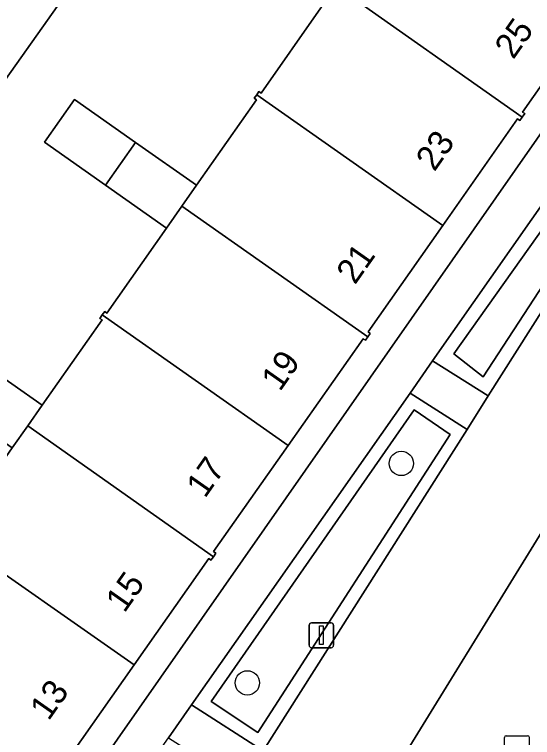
# Model space of a CAD drawing. Extents: x 160102 to 160934, y 382045 to 382923.
# Drawn here: x 160619.77 to 160640.6, y 382556.14 to 382585.21 of the extents above; entities that cross this region are included whole.
import ezdxf

# ---------------------------------------------------------------- set-up
doc = ezdxf.new("R2010")
doc.units = 0
for name, color, linetype in [('IMGEO_Boom', 7, 'Continuous'), ('IMGEO_Erf', 7, 'Continuous'), ('IMGEO_Groenvoorziening', 7, 'Continuous'), ('IMGEO_Haag', 7, 'Continuous'), ('IMGEO_Kolk', 7, 'Continuous'), ('IMGEO_Lichtmast', 7, 'Continuous'), ('IMGEO_Pand', 7, 'Continuous'), ('IMGEO_Pand_nummerreeks', 7, 'Continuous'), ('IMGEO_Parkeervlak_open', 7, 'Continuous'), ('IMGEO_Rijbaan_lokaal_open', 7, 'Continuous'), ('IMGEO_Voetpad_open', 7, 'Continuous')]:
    doc.layers.add(name, color=color, linetype=linetype)

msp = doc.modelspace()

# ---------------------------------------------------------------- linework, layer by layer
at = {"layer": 'IMGEO_Boom'}
for centre in [(160635.322, 382567.16), (160629.129, 382558.337)]:
    msp.add_circle(centre, 0.489, dxfattribs=at)
at = {"layer": 'IMGEO_Erf'}
for points in [[(160625.392, 382591.063), (160615.956, 382577.738), (160614.197, 382575.307), (160612.42, 382572.851), (160610.643, 382570.395), (160608.896, 382567.979), (160609.184, 382567.776), (160601.851, 382557.181), (160601.576, 382553.34), (160601.925, 382553.315), (160601.217, 382543.414), (160600.788, 382537.415), (160597.958, 382537.57)], [(160597.213, 382513.675), (160600.569, 382511.579), (160600.937, 382517.084), (160612.115, 382516.132), (160614.729, 382520.276), (160621.393, 382552.466), (160644.153, 382585.048), (160643.411, 382585.751)], [(160623.292, 382572.931), (160623.202, 382572.994), (160623.3, 382573.133), (160623.397, 382573.272), (160623.487, 382573.209), (160625.885, 382576.627), (160623.429, 382578.35), (160620.973, 382580.073), (160622.179, 382581.793), (160624.635, 382580.071), (160627.091, 382578.348), (160629.498, 382581.779), (160629.408, 382581.842), (160629.508, 382581.985), (160629.6, 382582.116), (160629.69, 382582.053), (160632.091, 382585.475)], [(160643.099, 382585.431), (160640.19, 382581.289), (160640.28, 382581.226), (160640.182, 382581.087), (160640.084, 382580.948), (160639.994, 382581.011), (160636.989, 382576.732), (160633.984, 382572.453), (160634.074, 382572.39), (160633.976, 382572.25), (160633.878, 382572.111), (160633.788, 382572.175), (160630.777, 382567.888), (160627.777, 382563.616), (160627.866, 382563.551), (160627.768, 382563.412), (160627.67, 382563.273), (160627.581, 382563.337), (160624.582, 382559.067), (160621.577, 382554.788)], [(160621.404, 382554.366), (160613.839, 382559.646), (160614.089, 382560.002), (160614.179, 382559.939), (160617.093, 382564.093), (160617.003, 382564.156), (160617.101, 382564.296), (160617.198, 382564.435), (160617.288, 382564.372), (160619.682, 382567.784), (160617.226, 382569.507), (160614.77, 382571.23), (160615.975, 382572.949), (160618.432, 382571.226), (160620.888, 382569.503), (160623.292, 382572.931)]]:
    msp.add_lwpolyline(points, dxfattribs=at)
at = {"layer": 'IMGEO_Groenvoorziening'}
msp.add_lwpolyline([(160645.382, 382583.845), (160636.58, 382571.281), (160638.818, 382569.876), (160645.62, 382580.599), (160649.431, 382578.162)], dxfattribs=at)
for points in [[(160649.473, 382578.859), (160645.526, 382581.25), (160638.612, 382570.644), (160637.435, 382571.568), (160645.511, 382582.946)], [(160649.473, 382578.859), (160645.511, 382582.946), (160637.435, 382571.568), (160638.612, 382570.644), (160645.526, 382581.25)], [(160637.965, 382568.531), (160635.673, 382569.986), (160626.893, 382557.454), (160629.762, 382555.6)], [(160627.675, 382557.594), (160635.842, 382569.314), (160637.278, 382568.319), (160629.555, 382556.336)], [(160627.675, 382557.594), (160629.555, 382556.336), (160637.278, 382568.319), (160635.842, 382569.314)]]:
    msp.add_lwpolyline(points, close=True, dxfattribs=at)
at = {"layer": 'IMGEO_Haag'}
msp.add_lwpolyline([(160650.067, 382579.264), (160645.382, 382583.845), (160636.58, 382571.281), (160638.818, 382569.876), (160645.62, 382580.599), (160649.431, 382578.162)], dxfattribs=at)
for points in [[(160649.473, 382578.859), (160645.526, 382581.25), (160638.612, 382570.644), (160637.435, 382571.568), (160645.511, 382582.946)], [(160637.965, 382568.531), (160635.673, 382569.986), (160626.893, 382557.454), (160629.762, 382555.6)], [(160627.675, 382557.594), (160635.842, 382569.314), (160637.278, 382568.319), (160629.555, 382556.336)]]:
    msp.add_lwpolyline(points, close=True, dxfattribs=at)
at = {"layer": 'IMGEO_Kolk'}
for p, q in [((160639.465, 382555.287), (160639.465, 382556.139)), ((160639.54, 382556.213), (160640.392, 382556.213)), ((160640.466, 382556.139), (160640.466, 382555.287))]:
    msp.add_line(p, q, dxfattribs=at)
for points in [[(160639.465, 382555.287), (160639.465, 382556.139)], [(160639.54, 382556.213), (160640.392, 382556.213)], [(160640.466, 382556.139), (160640.466, 382555.287)]]:
    msp.add_lwpolyline(points, dxfattribs=at)
for centre, start, end in [((160639.542, 382556.137), 91.552, 178.448), ((160639.542, 382556.137), 91.552, 178.448), ((160640.39, 382556.137), 1.552, 88.448), ((160640.39, 382556.137), 1.552, 88.448)]:
    msp.add_arc(centre, 0.0765, start, end, dxfattribs=at)
at = {"layer": 'IMGEO_Lichtmast'}
for p, q in [((160631.61, 382559.852), (160631.61, 382560.652)), ((160631.61, 382560.652), (160631.61, 382559.852)), ((160631.71, 382560.752), (160632.5, 382560.752)), ((160632.5, 382560.752), (160631.71, 382560.752)), ((160632.6, 382560.652), (160632.6, 382559.852)), ((160632.6, 382559.852), (160632.6, 382560.652)), ((160632.5, 382559.752), (160631.71, 382559.752)), ((160631.71, 382559.752), (160632.5, 382559.752))]:
    msp.add_line(p, q, dxfattribs=at)
msp.add_lwpolyline([(160632.03, 382560.627), (160632.18, 382560.627), (160632.18, 382559.877), (160632.03, 382559.877), (160632.03, 382560.627)], dxfattribs=at)
for centre, start, end in [((160631.71, 382560.652), 90, 180), ((160631.71, 382560.652), 90, 180), ((160632.5, 382560.652), 0, 90), ((160632.5, 382560.652), 360, 90), ((160631.71, 382559.852), 180, 270), ((160631.71, 382559.852), 180, 270), ((160632.5, 382559.852), 270, 0), ((160632.5, 382559.852), 270, 0)]:
    msp.add_arc(centre, 0.1, start, end, dxfattribs=at)
at = {"layer": 'IMGEO_Pand'}
for points in [[(160635.872, 382591.043), (160635.865, 382591.048), (160635.609, 382590.684), (160635.7, 382590.62), (160633.296, 382587.194), (160632.709, 382586.356), (160640.182, 382581.087), (160640.28, 382581.226), (160640.19, 382581.289), (160643.099, 382585.431), (160643.165, 382585.386), (160643.411, 382585.751)], [(160632.709, 382586.356), (160632.091, 382585.475), (160629.69, 382582.053), (160629.6, 382582.116), (160629.508, 382581.985), (160636.989, 382576.732), (160639.994, 382581.011), (160640.084, 382580.948), (160640.182, 382581.087)], [(160629.508, 382581.985), (160629.408, 382581.842), (160629.498, 382581.779), (160627.091, 382578.348), (160626.499, 382577.503), (160633.976, 382572.25), (160634.074, 382572.39), (160633.984, 382572.453), (160636.989, 382576.732)], [(160622.179, 382581.793), (160620.973, 382580.073), (160623.429, 382578.35), (160624.635, 382580.071)], [(160624.635, 382580.071), (160623.429, 382578.35), (160625.885, 382576.627), (160626.499, 382577.503), (160627.091, 382578.348)], [(160626.499, 382577.503), (160625.885, 382576.627), (160623.487, 382573.209), (160623.397, 382573.272), (160623.3, 382573.133), (160630.777, 382567.888), (160633.788, 382572.175), (160633.878, 382572.111), (160633.976, 382572.25)], [(160623.3, 382573.133), (160623.202, 382572.994), (160623.292, 382572.931), (160620.888, 382569.503), (160620.306, 382568.673), (160627.768, 382563.412), (160627.866, 382563.551), (160627.777, 382563.616), (160630.777, 382567.888)], [(160618.432, 382571.226), (160617.226, 382569.507), (160619.682, 382567.784), (160620.306, 382568.673), (160620.888, 382569.503)], [(160620.306, 382568.673), (160619.682, 382567.784), (160617.288, 382564.372), (160617.198, 382564.435), (160617.101, 382564.296), (160624.582, 382559.067), (160627.581, 382563.337), (160627.67, 382563.273), (160627.768, 382563.412)], [(160617.101, 382564.296), (160617.003, 382564.156), (160617.093, 382564.093), (160614.179, 382559.939), (160614.089, 382560.002), (160613.839, 382559.646), (160621.404, 382554.366), (160621.666, 382554.723), (160621.577, 382554.788), (160624.582, 382559.067)]]:
    msp.add_lwpolyline(points, close=True, dxfattribs=at)
at = {"layer": 'IMGEO_Parkeervlak_open'}
msp.add_lwpolyline([(160649.431, 382578.162), (160645.62, 382580.599), (160638.818, 382569.876), (160637.965, 382568.531), (160629.762, 382555.6), (160628.908, 382554.254), (160627.606, 382552.201), (160622.069, 382543.456), (160626.381, 382540.718)], close=True, dxfattribs=at)
at = {"layer": 'IMGEO_Rijbaan_lokaal_open'}
for points in [[(160598.31, 382543.573), (160601.217, 382543.414), (160601.925, 382553.315), (160601.576, 382553.34), (160601.851, 382557.181), (160609.184, 382567.776), (160608.896, 382567.979), (160603.998, 382571.441), (160605.768, 382573.902), (160607.538, 382576.362), (160609.309, 382578.823), (160611.079, 382581.284), (160615.956, 382577.738), (160625.392, 382591.063)], [(160649.431, 382578.162), (160626.381, 382540.718)]]:
    msp.add_lwpolyline(points, dxfattribs=at)
at = {"layer": 'IMGEO_Voetpad_open'}
for points in [[(160645.382, 382583.845), (160644.153, 382585.048), (160621.393, 382552.466), (160614.729, 382520.276), (160618.512, 382526.228)], [(160617.762, 382526.775), (160622.951, 382551.827), (160625.965, 382556.13), (160626.893, 382557.454), (160635.673, 382569.986), (160636.58, 382571.281), (160645.382, 382583.845)]]:
    msp.add_lwpolyline(points, dxfattribs=at)
for points in [[(160636.58, 382571.281), (160635.673, 382569.986), (160637.965, 382568.531), (160638.818, 382569.876)], [(160626.893, 382557.454), (160625.965, 382556.13), (160628.908, 382554.254), (160629.762, 382555.6)]]:
    msp.add_lwpolyline(points, close=True, dxfattribs=at)

# ---------------------------------------------------------------- texts
at = {"layer": 'IMGEO_Pand_nummerreeks'}
for s, rotation, p in [('25', 54.918, (160639.822, 382583.375)), ('23', 54.9237, (160636.652, 382578.863)), ('21', 54.9237, (160633.459, 382574.317)), ('19', 54.918, (160630.441, 382570.019)), ('17', 54.9237, (160627.427, 382565.728)), ('15', 54.918, (160624.188, 382561.116)), ('13', 54.9237, (160621.142, 382556.779))]:
    msp.add_text(s, height=1, rotation=rotation, dxfattribs=at).set_placement(p)

doc.saveas('drawing.dxf')
